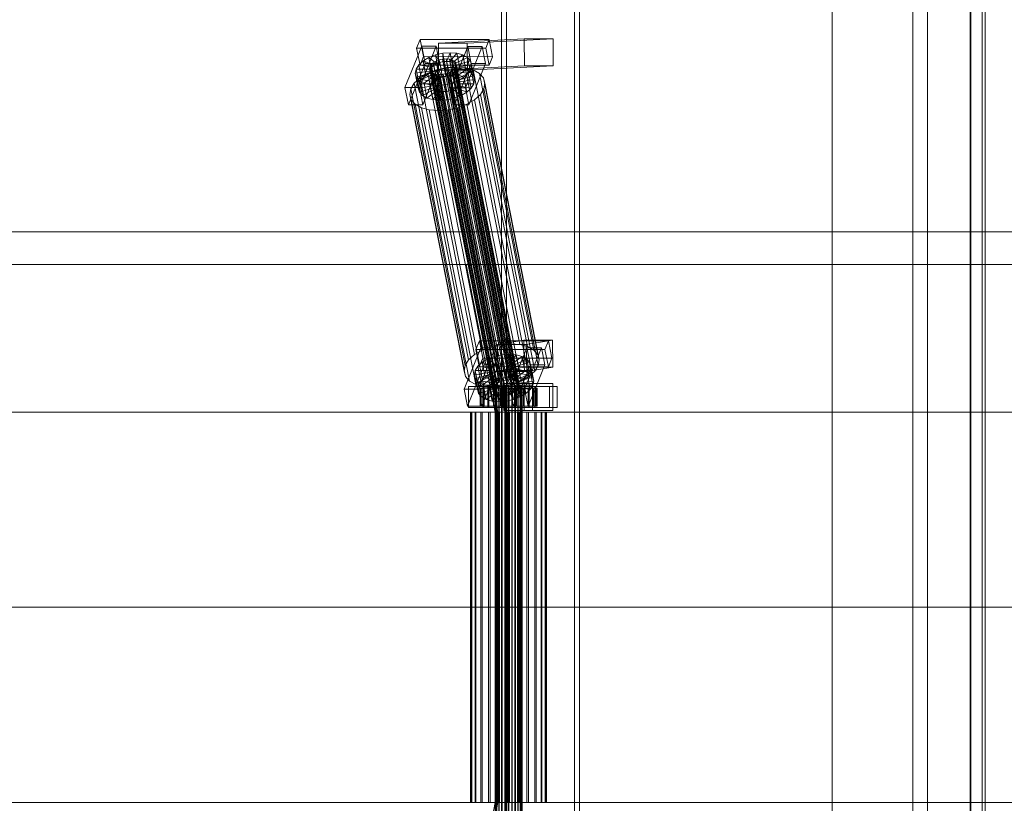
# Model space of a CAD drawing. Header units: millimetres. Extents: x -4395 to 65662, y -65530 to 6847.
# Tile 528 of 656: x 7817 to 8473, y -18130 to -17609. Entities that reach past the tile are written whole.
import ezdxf

# ---------------------------------------------------------------- set-up
doc = ezdxf.new("R2010")
doc.units = ezdxf.units.MM
doc.layers.add('superior_C01', color=7, linetype='Continuous', lineweight=0)
doc.layers.add('superior_mezcladora', color=7, linetype='Continuous', lineweight=0)

msp = doc.modelspace()

# ---------------------------------------------------------------- linework, layer by layer
at = {"layer": 'superior_C01'}
for p, q in [((8412.117, -17550), (8412.117, -18450)), ((8421.996, -18450), (8421.996, -17550)), ((8450.49, -18450), (8450.49, -17550)), ((8460.369, -17550), (8460.369, -18450)), ((8138.139, -17575), (8138.139, -18425)), ((8141.526, -18425), (8141.526, -17575)), ((8186.874, -18425), (8186.874, -17575)), ((8190.261, -17575), (8190.261, -18425)), ((8083.988, -17621.857), (8081.67, -17627.592)), ((8086.242, -17633.325), (8083.988, -17621.857)), ((8083.988, -17621.857), (8130.037, -17621.914)), ((8153.383, -17621.488), (8096.191, -17624.356)), ((8115.378, -17624.356), (8096.191, -17624.356)), ((8096.191, -17624.356), (8096.263, -17642.354)), ((8115.378, -17624.356), (8172.57, -17621.488)), ((8115.45, -17642.354), (8115.378, -17624.356)), ((8127.718, -17627.65), (8130.037, -17621.914)), ((8130.037, -17621.914), (8132.29, -17633.382)), ((8153.455, -17639.486), (8153.383, -17621.488)), ((8153.383, -17621.488), (8172.57, -17621.488)), ((8172.57, -17621.488), (8172.642, -17639.486)), ((8085.011, -17626.449), (8073.882, -17653.98)), ((8127.718, -17627.65), (8081.67, -17627.592)), ((8081.67, -17627.592), (8083.923, -17639.061)), ((8083.475, -17653.992), (8094.605, -17626.461)), ((8087.265, -17637.917), (8085.011, -17626.449)), ((8085.011, -17626.449), (8094.605, -17626.461)), ((8089.748, -17633.91), (8094.223, -17632.183)), ((8094.223, -17632.183), (8099.06, -17631.1)), ((8094.223, -17632.183), (8097.012, -17637.157)), ((8096.155, -17642.013), (8094.223, -17632.183)), ((8094.605, -17626.461), (8096.858, -17637.929)), ((8099.06, -17631.1), (8103.927, -17630.735)), ((8099.06, -17631.1), (8099.303, -17636.643)), ((8100.991, -17640.93), (8099.06, -17631.1)), ((8103.927, -17630.735), (8101.609, -17636.47)), ((8108.495, -17631.112), (8103.772, -17636.649)), ((8105.859, -17640.564), (8103.927, -17630.735)), ((8103.927, -17630.735), (8108.495, -17631.112)), ((8115.71, -17626.487), (8104.581, -17654.019)), ((8112.451, -17632.206), (8105.646, -17637.167)), ((8110.426, -17640.942), (8108.495, -17631.112)), ((8108.495, -17631.112), (8112.451, -17632.206)), ((8114.382, -17642.036), (8112.451, -17632.206)), ((8112.451, -17632.206), (8115.526, -17633.943)), ((8114.174, -17654.031), (8125.304, -17626.499)), ((8117.964, -17637.955), (8115.71, -17626.487)), ((8115.71, -17626.487), (8125.304, -17626.499)), ((8125.304, -17626.499), (8127.557, -17637.967)), ((8129.971, -17639.118), (8127.718, -17627.65)), ((8076.135, -17665.449), (8087.265, -17637.917)), ((8081.294, -17641.61), (8083.056, -17638.79)), ((8083.056, -17638.79), (8085.939, -17636.164)), ((8083.056, -17638.79), (8091.722, -17640.286)), ((8084.987, -17648.62), (8083.056, -17638.79)), ((8083.923, -17639.061), (8086.242, -17633.325)), ((8096.858, -17637.929), (8085.729, -17665.461)), ((8085.939, -17636.164), (8089.748, -17633.91)), ((8085.939, -17636.164), (8093.088, -17639.042)), ((8087.871, -17645.994), (8085.939, -17636.164)), ((8132.29, -17633.382), (8086.242, -17633.325)), ((8096.858, -17637.929), (8087.265, -17637.917)), ((8089.748, -17633.91), (8094.892, -17637.975)), ((8091.68, -17643.74), (8089.748, -17633.91)), ((8090.566, -17639.983), (8091.4, -17638.648)), ((8091.4, -17638.648), (8092.766, -17637.404)), ((8133.409, -17852.446), (8091.4, -17638.648)), ((8092.766, -17637.404), (8094.57, -17636.336)), ((8134.775, -17851.202), (8092.766, -17637.404)), ((8094.892, -17637.975), (8093.088, -17639.042)), ((8094.57, -17636.336), (8096.69, -17635.518)), ((8136.58, -17850.135), (8094.57, -17636.336)), ((8097.012, -17637.157), (8094.892, -17637.975)), ((8094.892, -17637.975), (8096.824, -17647.804)), ((8096.69, -17635.518), (8098.981, -17635.005)), ((8138.699, -17849.317), (8096.69, -17635.518)), ((8099.303, -17636.643), (8097.012, -17637.157)), ((8097.012, -17637.157), (8098.943, -17646.986)), ((8098.981, -17635.005), (8101.287, -17634.832)), ((8140.99, -17848.804), (8098.981, -17635.005)), ((8101.609, -17636.47), (8099.303, -17636.643)), ((8099.303, -17636.643), (8101.234, -17646.473)), ((8101.287, -17634.832), (8103.45, -17635.011)), ((8143.296, -17848.631), (8101.287, -17634.832)), ((8101.609, -17636.47), (8103.54, -17646.3)), ((8103.772, -17636.649), (8101.609, -17636.47)), ((8103.45, -17635.011), (8105.324, -17635.529)), ((8145.46, -17848.809), (8103.45, -17635.011)), ((8103.772, -17636.649), (8105.704, -17646.479)), ((8105.646, -17637.167), (8103.772, -17636.649)), ((8105.324, -17635.529), (8106.781, -17636.352)), ((8147.333, -17849.328), (8105.324, -17635.529)), ((8105.646, -17637.167), (8107.578, -17646.997)), ((8107.103, -17637.99), (8105.646, -17637.167)), ((8106.781, -17636.352), (8107.721, -17637.422)), ((8148.79, -17850.15), (8106.781, -17636.352)), ((8106.834, -17665.487), (8117.964, -17637.955)), ((8115.526, -17633.943), (8107.103, -17637.99)), ((8107.103, -17637.99), (8109.034, -17647.82)), ((8108.043, -17639.061), (8107.103, -17637.99)), ((8107.721, -17637.422), (8108.08, -17638.668)), ((8149.73, -17851.221), (8107.721, -17637.422)), ((8108.08, -17638.668), (8107.834, -17640.005)), ((8117.51, -17636.203), (8108.043, -17639.061)), ((8150.089, -17852.467), (8108.08, -17638.668)), ((8118.268, -17638.834), (8108.402, -17640.307)), ((8117.457, -17643.772), (8115.526, -17633.943)), ((8115.526, -17633.943), (8117.51, -17636.203)), ((8127.557, -17637.967), (8116.427, -17665.499)), ((8119.441, -17646.033), (8117.51, -17636.203)), ((8117.51, -17636.203), (8118.268, -17638.834)), ((8118.268, -17638.834), (8117.749, -17641.655)), ((8127.557, -17637.967), (8117.964, -17637.955)), ((8120.2, -17648.664), (8118.268, -17638.834)), ((8132.29, -17633.382), (8129.971, -17639.118)), ((8080.775, -17644.431), (8081.294, -17641.61)), ((8080.775, -17644.431), (8090.642, -17642.958)), ((8081.534, -17647.062), (8080.775, -17644.431)), ((8082.707, -17654.261), (8080.775, -17644.431)), ((8081.294, -17641.61), (8090.888, -17641.622)), ((8083.226, -17651.44), (8081.294, -17641.61)), ((8081.534, -17647.062), (8091.001, -17644.204)), ((8083.518, -17649.322), (8091.941, -17645.275)), ((8083.923, -17639.061), (8129.971, -17639.118)), ((8083.939, -17647.428), (8089.031, -17644.416)), ((8091.68, -17643.74), (8087.871, -17645.994)), ((8089.031, -17644.416), (8095.014, -17642.107)), ((8125.246, -17828.725), (8089.031, -17644.416)), ((8090.32, -17641.32), (8090.566, -17639.983)), ((8090.679, -17642.566), (8090.32, -17641.32)), ((8132.329, -17855.119), (8090.32, -17641.32)), ((8132.575, -17853.782), (8090.566, -17639.983)), ((8090.888, -17641.622), (8090.642, -17642.958)), ((8090.642, -17642.958), (8091.001, -17644.204)), ((8090.642, -17642.958), (8092.573, -17652.788)), ((8091.619, -17643.637), (8090.679, -17642.566)), ((8132.688, -17856.365), (8090.679, -17642.566)), ((8091.722, -17640.286), (8090.888, -17641.622)), ((8090.888, -17641.622), (8092.819, -17651.452)), ((8091.001, -17644.204), (8091.941, -17645.275)), ((8091.001, -17644.204), (8092.933, -17654.034)), ((8093.076, -17644.459), (8091.619, -17643.637)), ((8133.628, -17857.435), (8091.619, -17643.637)), ((8096.155, -17642.013), (8091.68, -17643.74)), ((8096.824, -17647.804), (8091.68, -17643.74)), ((8093.088, -17639.042), (8091.722, -17640.286)), ((8091.722, -17640.286), (8093.654, -17650.116)), ((8091.941, -17645.275), (8093.398, -17646.098)), ((8091.941, -17645.275), (8093.872, -17655.105)), ((8094.95, -17644.978), (8093.076, -17644.459)), ((8135.085, -17858.258), (8093.076, -17644.459)), ((8093.088, -17639.042), (8095.019, -17648.872)), ((8097.113, -17645.156), (8094.95, -17644.978)), ((8136.959, -17858.776), (8094.95, -17644.978)), ((8095.014, -17642.107), (8101.479, -17640.659)), ((8131.229, -17826.416), (8095.014, -17642.107)), ((8100.991, -17640.93), (8096.155, -17642.013)), ((8098.943, -17646.986), (8096.155, -17642.013)), ((8153.455, -17639.486), (8096.263, -17642.354)), ((8096.263, -17642.354), (8115.45, -17642.354)), ((8099.419, -17644.983), (8097.113, -17645.156)), ((8139.122, -17858.955), (8097.113, -17645.156)), ((8101.71, -17644.47), (8099.419, -17644.983)), ((8141.428, -17858.782), (8099.419, -17644.983)), ((8105.859, -17640.564), (8100.991, -17640.93)), ((8101.234, -17646.473), (8100.991, -17640.93)), ((8101.479, -17640.659), (8107.987, -17640.17)), ((8137.694, -17824.968), (8101.479, -17640.659)), ((8103.83, -17643.652), (8101.71, -17644.47)), ((8143.719, -17858.269), (8101.71, -17644.47)), ((8102.032, -17646.108), (8104.151, -17645.29)), ((8103.54, -17646.3), (8105.859, -17640.564)), ((8105.634, -17642.585), (8103.83, -17643.652)), ((8145.839, -17857.451), (8103.83, -17643.652)), ((8104.151, -17645.29), (8105.956, -17644.223)), ((8109.295, -17649.355), (8104.151, -17645.29)), ((8104.151, -17645.29), (8106.083, -17655.12)), ((8107, -17641.341), (8105.634, -17642.585)), ((8147.643, -17856.383), (8105.634, -17642.585)), ((8105.704, -17646.479), (8110.426, -17640.942)), ((8110.426, -17640.942), (8105.859, -17640.564)), ((8105.956, -17644.223), (8107.322, -17642.979)), ((8113.105, -17647.101), (8105.956, -17644.223)), ((8105.956, -17644.223), (8107.887, -17654.053)), ((8107.834, -17640.005), (8107, -17641.341)), ((8149.009, -17855.139), (8107, -17641.341)), ((8107.322, -17642.979), (8108.156, -17641.643)), ((8115.988, -17644.475), (8107.322, -17642.979)), ((8107.322, -17642.979), (8109.253, -17652.809)), ((8107.578, -17646.997), (8114.382, -17642.036)), ((8107.834, -17640.005), (8149.843, -17853.804)), ((8107.987, -17640.17), (8114.093, -17640.674)), ((8144.201, -17824.479), (8107.987, -17640.17)), ((8108.043, -17639.061), (8109.974, -17648.891)), ((8108.402, -17640.307), (8108.043, -17639.061)), ((8108.156, -17641.643), (8108.402, -17640.307)), ((8108.156, -17641.643), (8117.749, -17641.655)), ((8110.087, -17651.473), (8108.156, -17641.643)), ((8108.402, -17640.307), (8110.333, -17650.137)), ((8109.034, -17647.82), (8117.457, -17643.772)), ((8114.382, -17642.036), (8110.426, -17640.942)), ((8115.988, -17644.475), (8113.105, -17647.101)), ((8114.093, -17640.674), (8119.381, -17642.137)), ((8150.307, -17824.984), (8114.093, -17640.674)), ((8117.457, -17643.772), (8114.382, -17642.036)), ((8172.642, -17639.486), (8115.45, -17642.354)), ((8117.749, -17641.655), (8115.988, -17644.475)), ((8117.919, -17654.305), (8115.988, -17644.475)), ((8119.441, -17646.033), (8117.457, -17643.772)), ((8117.749, -17641.655), (8119.681, -17651.485)), ((8119.381, -17642.137), (8123.492, -17644.459)), ((8155.596, -17826.446), (8119.381, -17642.137)), ((8123.492, -17644.459), (8126.144, -17647.481)), ((8159.707, -17828.768), (8123.492, -17644.459)), ((8172.642, -17639.486), (8153.455, -17639.486)), ((8077.73, -17654.709), (8080.084, -17650.939)), ((8080.084, -17650.939), (8083.939, -17647.428)), ((8116.299, -17835.248), (8080.084, -17650.939)), ((8083.518, -17649.322), (8081.534, -17647.062)), ((8083.465, -17656.892), (8081.534, -17647.062)), ((8083.226, -17651.44), (8082.707, -17654.261)), ((8084.987, -17648.62), (8083.226, -17651.44)), ((8092.819, -17651.452), (8083.226, -17651.44)), ((8086.593, -17651.059), (8083.518, -17649.322)), ((8085.449, -17659.152), (8083.518, -17649.322)), ((8120.154, -17831.737), (8083.939, -17647.428)), ((8087.871, -17645.994), (8084.987, -17648.62)), ((8093.654, -17650.116), (8084.987, -17648.62)), ((8086.593, -17651.059), (8093.398, -17646.098)), ((8090.549, -17652.153), (8086.593, -17651.059)), ((8088.524, -17660.889), (8086.593, -17651.059)), ((8095.019, -17648.872), (8087.871, -17645.994)), ((8090.549, -17652.153), (8095.271, -17646.616)), ((8092.573, -17652.788), (8092.819, -17651.452)), ((8092.819, -17651.452), (8093.654, -17650.116)), ((8093.398, -17646.098), (8095.271, -17646.616)), ((8093.398, -17646.098), (8095.329, -17655.927)), ((8093.654, -17650.116), (8095.019, -17648.872)), ((8095.019, -17648.872), (8096.824, -17647.804)), ((8095.116, -17652.53), (8097.435, -17646.795)), ((8095.271, -17646.616), (8097.435, -17646.795)), ((8095.271, -17646.616), (8097.203, -17656.446)), ((8096.824, -17647.804), (8098.943, -17646.986)), ((8097.435, -17646.795), (8099.741, -17646.622)), ((8097.435, -17646.795), (8099.366, -17656.624)), ((8098.943, -17646.986), (8101.234, -17646.473)), ((8099.741, -17646.622), (8102.032, -17646.108)), ((8099.984, -17652.165), (8099.741, -17646.622)), ((8099.741, -17646.622), (8101.672, -17656.451)), ((8104.82, -17651.082), (8099.984, -17652.165)), ((8101.234, -17646.473), (8103.54, -17646.3)), ((8104.82, -17651.082), (8102.032, -17646.108)), ((8102.032, -17646.108), (8103.963, -17655.938)), ((8103.54, -17646.3), (8105.704, -17646.479)), ((8109.295, -17649.355), (8104.82, -17651.082)), ((8106.752, -17660.912), (8104.82, -17651.082)), ((8105.704, -17646.479), (8107.578, -17646.997)), ((8107.578, -17646.997), (8109.034, -17647.82)), ((8109.034, -17647.82), (8109.974, -17648.891)), ((8110.087, -17651.473), (8109.253, -17652.809)), ((8113.105, -17647.101), (8109.295, -17649.355)), ((8111.227, -17659.184), (8109.295, -17649.355)), ((8109.974, -17648.891), (8119.441, -17646.033)), ((8109.974, -17648.891), (8110.333, -17650.137)), ((8110.333, -17650.137), (8110.087, -17651.473)), ((8119.681, -17651.485), (8110.087, -17651.473)), ((8110.333, -17650.137), (8120.2, -17648.664)), ((8115.036, -17656.931), (8113.105, -17647.101)), ((8117.919, -17654.305), (8119.681, -17651.485)), ((8120.2, -17648.664), (8119.441, -17646.033)), ((8119.681, -17651.485), (8120.2, -17648.664)), ((8126.144, -17647.481), (8127.158, -17650.998)), ((8162.359, -17831.79), (8126.144, -17647.481)), ((8127.158, -17650.998), (8126.464, -17654.769)), ((8163.373, -17835.307), (8127.158, -17650.998)), ((8083.475, -17653.992), (8073.882, -17653.98)), ((8073.882, -17653.98), (8076.135, -17665.449)), ((8077.036, -17658.48), (8077.73, -17654.709)), ((8078.05, -17661.997), (8077.036, -17658.48)), ((8113.251, -17842.789), (8077.036, -17658.48)), ((8113.945, -17839.018), (8077.73, -17654.709)), ((8092.573, -17652.788), (8082.707, -17654.261)), ((8082.707, -17654.261), (8083.465, -17656.892)), ((8092.933, -17654.034), (8083.465, -17656.892)), ((8083.465, -17656.892), (8085.449, -17659.152)), ((8085.729, -17665.461), (8083.475, -17653.992)), ((8093.872, -17655.105), (8085.449, -17659.152)), ((8095.329, -17655.927), (8088.524, -17660.889)), ((8095.116, -17652.53), (8090.549, -17652.153)), ((8092.48, -17661.983), (8090.549, -17652.153)), ((8097.203, -17656.446), (8092.48, -17661.983)), ((8092.933, -17654.034), (8092.573, -17652.788)), ((8093.872, -17655.105), (8092.933, -17654.034)), ((8095.329, -17655.927), (8093.872, -17655.105)), ((8099.984, -17652.165), (8095.116, -17652.53)), ((8097.048, -17662.36), (8095.116, -17652.53)), ((8097.203, -17656.446), (8095.329, -17655.927)), ((8099.366, -17656.624), (8097.048, -17662.36)), ((8099.366, -17656.624), (8097.203, -17656.446)), ((8101.672, -17656.451), (8099.366, -17656.624)), ((8101.916, -17661.995), (8099.984, -17652.165)), ((8103.963, -17655.938), (8101.672, -17656.451)), ((8101.672, -17656.451), (8101.916, -17661.995)), ((8106.083, -17655.12), (8103.963, -17655.938)), ((8103.963, -17655.938), (8106.752, -17660.912)), ((8114.174, -17654.031), (8104.581, -17654.019)), ((8104.581, -17654.019), (8106.834, -17665.487)), ((8107.887, -17654.053), (8106.083, -17655.12)), ((8106.083, -17655.12), (8111.227, -17659.184)), ((8109.253, -17652.809), (8107.887, -17654.053)), ((8107.887, -17654.053), (8115.036, -17656.931)), ((8109.253, -17652.809), (8117.919, -17654.305)), ((8111.227, -17659.184), (8115.036, -17656.931)), ((8116.427, -17665.499), (8114.174, -17654.031)), ((8115.036, -17656.931), (8117.919, -17654.305)), ((8126.464, -17654.769), (8124.11, -17658.539)), ((8126.464, -17654.769), (8162.679, -17839.078)), ((8080.702, -17665.019), (8078.05, -17661.997)), ((8114.265, -17846.306), (8078.05, -17661.997)), ((8084.813, -17667.341), (8080.702, -17665.019)), ((8116.917, -17849.328), (8080.702, -17665.019)), ((8085.449, -17659.152), (8088.524, -17660.889)), ((8088.524, -17660.889), (8092.48, -17661.983)), ((8092.48, -17661.983), (8097.048, -17662.36)), ((8097.048, -17662.36), (8101.916, -17661.995)), ((8101.916, -17661.995), (8106.752, -17660.912)), ((8106.752, -17660.912), (8111.227, -17659.184)), ((8115.163, -17665.062), (8109.18, -17667.371)), ((8120.255, -17662.05), (8115.163, -17665.062)), ((8151.378, -17849.371), (8115.163, -17665.062)), ((8124.11, -17658.539), (8120.255, -17662.05)), ((8156.47, -17846.359), (8120.255, -17662.05)), ((8160.325, -17842.848), (8124.11, -17658.539)), ((8076.135, -17665.449), (8085.729, -17665.461)), ((8090.102, -17668.803), (8084.813, -17667.341)), ((8121.028, -17851.65), (8084.813, -17667.341)), ((8096.208, -17669.308), (8090.102, -17668.803)), ((8126.317, -17853.113), (8090.102, -17668.803)), ((8102.715, -17668.819), (8096.208, -17669.308)), ((8132.423, -17853.617), (8096.208, -17669.308)), ((8109.18, -17667.371), (8102.715, -17668.819)), ((8138.93, -17853.128), (8102.715, -17668.819)), ((8106.834, -17665.487), (8116.427, -17665.499)), ((8145.395, -17851.68), (8109.18, -17667.371)), ((1105.699, -17750), (10210.031, -17750)), ((10211.451, -17750), (1107.119, -17750)), ((7538.801, -17771.702), (8114.694, -17771.702)), ((8116.378, -17771.702), (7540.485, -17771.702)), ((8114.694, -17771.702), (8134.009, -17870)), ((8114.694, -17771.702), (8116.378, -17771.702)), ((8114.694, -17771.702), (8546.614, -17771.702)), ((8135.692, -17870), (8116.378, -17771.702)), ((8548.297, -17771.702), (8116.378, -17771.702)), ((8153.072, -17822.189), (8135.544, -17825.057)), ((8153.307, -17840.17), (8153.072, -17822.189)), ((8153.072, -17822.189), (8172.259, -17822.189)), ((8154.73, -17825.057), (8172.259, -17822.189)), ((8172.259, -17822.189), (8172.493, -17840.17)), ((8124.445, -17827.141), (8113.316, -17854.673)), ((8125.246, -17828.725), (8120.154, -17831.737)), ((8123.422, -17822.549), (8121.104, -17828.285)), ((8167.152, -17828.342), (8121.104, -17828.285)), ((8121.104, -17828.285), (8123.357, -17839.753)), ((8122.909, -17854.685), (8134.039, -17827.153)), ((8125.676, -17834.017), (8123.422, -17822.549)), ((8123.422, -17822.549), (8169.471, -17822.606)), ((8126.699, -17838.609), (8124.445, -17827.141)), ((8124.445, -17827.141), (8134.039, -17827.153)), ((8131.229, -17826.416), (8125.246, -17828.725)), ((8137.694, -17824.968), (8131.229, -17826.416)), ((8134.039, -17827.153), (8136.292, -17838.621)), ((8154.73, -17825.057), (8135.544, -17825.057)), ((8135.544, -17825.057), (8135.778, -17843.038)), ((8144.201, -17824.479), (8137.694, -17824.968)), ((8155.144, -17827.179), (8144.015, -17854.711)), ((8150.307, -17824.984), (8144.201, -17824.479)), ((8155.596, -17826.446), (8150.307, -17824.984)), ((8153.608, -17854.723), (8164.738, -17827.191)), ((8154.965, -17843.038), (8154.73, -17825.057)), ((8157.398, -17838.647), (8155.144, -17827.179)), ((8155.144, -17827.179), (8164.738, -17827.191)), ((8159.707, -17828.768), (8155.596, -17826.446)), ((8162.359, -17831.79), (8159.707, -17828.768)), ((8164.738, -17827.191), (8166.991, -17838.659)), ((8167.152, -17828.342), (8169.471, -17822.606)), ((8169.405, -17839.81), (8167.152, -17828.342)), ((8169.471, -17822.606), (8171.724, -17834.074)), ((8116.299, -17835.248), (8113.945, -17839.018)), ((8120.154, -17831.737), (8116.299, -17835.248)), ((8123.357, -17839.753), (8125.676, -17834.017)), ((8125.373, -17836.856), (8129.182, -17834.603)), ((8171.724, -17834.074), (8125.676, -17834.017)), ((8129.182, -17834.603), (8133.657, -17832.875)), ((8129.182, -17834.603), (8134.326, -17838.667)), ((8131.114, -17844.433), (8129.182, -17834.603)), ((8133.657, -17832.875), (8138.494, -17831.792)), ((8133.657, -17832.875), (8136.446, -17837.849)), ((8135.589, -17842.705), (8133.657, -17832.875)), ((8138.494, -17831.792), (8143.361, -17831.427)), ((8138.494, -17831.792), (8138.737, -17837.336)), ((8140.425, -17841.622), (8138.494, -17831.792)), ((8143.361, -17831.427), (8141.043, -17837.163)), ((8147.929, -17831.804), (8143.206, -17837.341)), ((8145.293, -17841.257), (8143.361, -17831.427)), ((8143.361, -17831.427), (8147.929, -17831.804)), ((8151.885, -17832.898), (8145.08, -17837.86)), ((8154.96, -17834.635), (8146.537, -17838.682)), ((8149.86, -17841.634), (8147.929, -17831.804)), ((8147.929, -17831.804), (8151.885, -17832.898)), ((8153.816, -17842.728), (8151.885, -17832.898)), ((8151.885, -17832.898), (8154.96, -17834.635)), ((8156.891, -17844.465), (8154.96, -17834.635)), ((8154.96, -17834.635), (8156.944, -17836.895)), ((8163.373, -17835.307), (8162.359, -17831.79)), ((8162.679, -17839.078), (8163.373, -17835.307)), ((8171.724, -17834.074), (8169.405, -17839.81)), ((8113.945, -17839.018), (8113.251, -17842.789)), ((8115.569, -17866.141), (8126.699, -17838.609)), ((8120.728, -17842.302), (8122.49, -17839.482)), ((8122.49, -17839.482), (8125.373, -17836.856)), ((8122.49, -17839.482), (8131.156, -17840.978)), ((8124.421, -17849.312), (8122.49, -17839.482)), ((8123.357, -17839.753), (8169.405, -17839.81)), ((8136.292, -17838.621), (8125.163, -17866.153)), ((8125.373, -17836.856), (8132.522, -17839.734)), ((8127.305, -17846.686), (8125.373, -17836.856)), ((8136.292, -17838.621), (8126.699, -17838.609)), ((8131.156, -17840.978), (8130.322, -17842.314)), ((8132.522, -17839.734), (8131.156, -17840.978)), ((8131.156, -17840.978), (8133.088, -17850.808)), ((8134.326, -17838.667), (8132.522, -17839.734)), ((8132.522, -17839.734), (8134.453, -17849.564)), ((8136.446, -17837.849), (8134.326, -17838.667)), ((8134.326, -17838.667), (8136.258, -17848.497)), ((8140.425, -17841.622), (8135.589, -17842.705)), ((8153.307, -17840.17), (8135.778, -17843.038)), ((8138.737, -17837.336), (8136.446, -17837.849)), ((8136.446, -17837.849), (8138.377, -17847.679)), ((8141.043, -17837.163), (8138.737, -17837.336)), ((8138.737, -17837.336), (8140.668, -17847.165)), ((8145.293, -17841.257), (8140.425, -17841.622)), ((8140.668, -17847.165), (8140.425, -17841.622)), ((8141.043, -17837.163), (8142.974, -17846.992)), ((8143.206, -17837.341), (8141.043, -17837.163)), ((8142.974, -17846.992), (8145.293, -17841.257)), ((8143.206, -17837.341), (8145.138, -17847.171)), ((8145.08, -17837.86), (8143.206, -17837.341)), ((8145.08, -17837.86), (8147.012, -17847.689)), ((8146.537, -17838.682), (8145.08, -17837.86)), ((8145.138, -17847.171), (8149.86, -17841.634)), ((8149.86, -17841.634), (8145.293, -17841.257)), ((8146.268, -17866.179), (8157.398, -17838.647)), ((8146.537, -17838.682), (8148.468, -17848.512)), ((8147.477, -17839.753), (8146.537, -17838.682)), ((8156.944, -17836.895), (8147.477, -17839.753)), ((8147.477, -17839.753), (8149.408, -17849.583)), ((8147.836, -17840.999), (8147.477, -17839.753)), ((8147.59, -17842.335), (8147.836, -17840.999)), ((8157.702, -17839.526), (8147.836, -17840.999)), ((8147.836, -17840.999), (8149.767, -17850.829)), ((8153.816, -17842.728), (8149.86, -17841.634)), ((8172.493, -17840.17), (8153.307, -17840.17)), ((8172.493, -17840.17), (8154.965, -17843.038)), ((8166.991, -17838.659), (8155.861, -17866.191)), ((8158.875, -17846.725), (8156.944, -17836.895)), ((8156.944, -17836.895), (8157.702, -17839.526)), ((8157.702, -17839.526), (8157.183, -17842.347)), ((8166.991, -17838.659), (8157.398, -17838.647)), ((8159.634, -17849.356), (8157.702, -17839.526)), ((8160.325, -17842.848), (8162.679, -17839.078)), ((8113.251, -17842.789), (8114.265, -17846.306)), ((8114.265, -17846.306), (8116.917, -17849.328)), ((8120.209, -17845.123), (8120.728, -17842.302)), ((8120.209, -17845.123), (8130.076, -17843.65)), ((8120.968, -17847.754), (8120.209, -17845.123)), ((8122.141, -17854.953), (8120.209, -17845.123)), ((8120.728, -17842.302), (8130.322, -17842.314)), ((8122.66, -17852.132), (8120.728, -17842.302)), ((8120.968, -17847.754), (8130.435, -17844.897)), ((8122.952, -17850.015), (8120.968, -17847.754)), ((8122.899, -17857.584), (8120.968, -17847.754)), ((8122.952, -17850.015), (8131.375, -17845.967)), ((8127.305, -17846.686), (8124.421, -17849.312)), ((8126.027, -17851.751), (8132.832, -17846.79)), ((8131.114, -17844.433), (8127.305, -17846.686)), ((8134.453, -17849.564), (8127.305, -17846.686)), ((8129.983, -17852.845), (8134.705, -17847.308)), ((8130.322, -17842.314), (8130.076, -17843.65)), ((8130.076, -17843.65), (8130.435, -17844.897)), ((8130.076, -17843.65), (8132.007, -17853.48)), ((8130.322, -17842.314), (8132.253, -17852.144)), ((8130.435, -17844.897), (8131.375, -17845.967)), ((8130.435, -17844.897), (8132.367, -17854.726)), ((8135.589, -17842.705), (8131.114, -17844.433)), ((8136.258, -17848.497), (8131.114, -17844.433)), ((8131.375, -17845.967), (8132.832, -17846.79)), ((8131.375, -17845.967), (8133.306, -17855.797)), ((8132.832, -17846.79), (8134.705, -17847.308)), ((8132.832, -17846.79), (8134.763, -17856.62)), ((8134.453, -17849.564), (8136.258, -17848.497)), ((8134.55, -17853.223), (8136.869, -17847.487)), ((8134.705, -17847.308), (8136.869, -17847.487)), ((8134.705, -17847.308), (8136.637, -17857.138)), ((8138.377, -17847.679), (8135.589, -17842.705)), ((8135.778, -17843.038), (8154.965, -17843.038)), ((8136.258, -17848.497), (8138.377, -17847.679)), ((8136.869, -17847.487), (8139.175, -17847.314)), ((8136.869, -17847.487), (8138.8, -17857.317)), ((8138.377, -17847.679), (8140.668, -17847.165)), ((8139.175, -17847.314), (8141.466, -17846.801)), ((8139.418, -17852.857), (8139.175, -17847.314)), ((8139.175, -17847.314), (8141.106, -17857.144)), ((8140.668, -17847.165), (8142.974, -17846.992)), ((8143.296, -17848.631), (8140.99, -17848.804)), ((8141.466, -17846.801), (8143.585, -17845.983)), ((8144.254, -17851.774), (8141.466, -17846.801)), ((8141.466, -17846.801), (8143.397, -17856.631)), ((8142.974, -17846.992), (8145.138, -17847.171)), ((8145.46, -17848.809), (8143.296, -17848.631)), ((8143.585, -17845.983), (8145.39, -17844.915)), ((8148.729, -17850.047), (8143.585, -17845.983)), ((8143.585, -17845.983), (8145.517, -17855.812)), ((8145.138, -17847.171), (8147.012, -17847.689)), ((8145.39, -17844.915), (8146.756, -17843.671)), ((8152.539, -17847.793), (8145.39, -17844.915)), ((8145.39, -17844.915), (8147.321, -17854.745)), ((8146.756, -17843.671), (8147.59, -17842.335)), ((8155.422, -17845.167), (8146.756, -17843.671)), ((8146.756, -17843.671), (8148.687, -17853.501)), ((8147.012, -17847.689), (8153.816, -17842.728)), ((8147.012, -17847.689), (8148.468, -17848.512)), ((8147.59, -17842.335), (8157.183, -17842.347)), ((8149.521, -17852.165), (8147.59, -17842.335)), ((8148.468, -17848.512), (8156.891, -17844.465)), ((8148.468, -17848.512), (8149.408, -17849.583)), ((8152.539, -17847.793), (8148.729, -17850.047)), ((8149.408, -17849.583), (8158.875, -17846.725)), ((8151.378, -17849.371), (8156.47, -17846.359)), ((8155.422, -17845.167), (8152.539, -17847.793)), ((8154.47, -17857.623), (8152.539, -17847.793)), ((8156.891, -17844.465), (8153.816, -17842.728)), ((8157.183, -17842.347), (8155.422, -17845.167)), ((8157.353, -17854.997), (8155.422, -17845.167)), ((8156.47, -17846.359), (8160.325, -17842.848)), ((8158.875, -17846.725), (8156.891, -17844.465)), ((8157.183, -17842.347), (8159.115, -17852.177)), ((8159.634, -17849.356), (8158.875, -17846.725)), ((8122.909, -17854.685), (8113.316, -17854.673)), ((8113.316, -17854.673), (8115.569, -17866.141)), ((8125.817, -17853), (8116.224, -17853)), ((8116.224, -17853), (8116.224, -17867)), ((8129.772, -17853), (8116.224, -17853)), ((8116.917, -17849.328), (8121.028, -17851.65)), ((8121.028, -17851.65), (8126.317, -17853.113)), ((8122.66, -17852.132), (8122.141, -17854.953)), ((8132.007, -17853.48), (8122.141, -17854.953)), ((8122.141, -17854.953), (8122.899, -17857.584)), ((8124.421, -17849.312), (8122.66, -17852.132)), ((8132.253, -17852.144), (8122.66, -17852.132)), ((8132.367, -17854.726), (8122.899, -17857.584)), ((8125.163, -17866.153), (8122.909, -17854.685)), ((8126.027, -17851.751), (8122.952, -17850.015)), ((8124.883, -17859.844), (8122.952, -17850.015)), ((8124.395, -17854), (8123.867, -17854)), ((8123.867, -17854), (8133.864, -17854)), ((8123.867, -17866), (8123.867, -17854)), ((8123.867, -17854), (8124.634, -17854)), ((8126.181, -17854), (8124.395, -17854)), ((8124.395, -17854), (8134.114, -17854)), ((8124.395, -17866), (8124.395, -17854)), ((8133.088, -17850.808), (8124.421, -17849.312)), ((8124.634, -17854), (8134.228, -17854)), ((8124.634, -17866), (8124.634, -17854)), ((8124.634, -17854), (8126.643, -17854)), ((8125.817, -17867), (8125.817, -17853)), ((8125.817, -17853), (8139.365, -17853)), ((8129.983, -17852.845), (8126.027, -17851.751)), ((8127.958, -17861.581), (8126.027, -17851.751)), ((8129.104, -17854), (8126.181, -17854)), ((8126.181, -17854), (8134.96, -17854)), ((8126.181, -17866), (8126.181, -17854)), ((8126.317, -17853.113), (8132.423, -17853.617)), ((8172.378, -17853), (8126.329, -17853)), ((8126.329, -17853), (8126.329, -17867)), ((8129.152, -17853), (8126.329, -17853)), ((8126.643, -17854), (8135.179, -17854)), ((8126.643, -17866), (8126.643, -17854)), ((8126.643, -17854), (8129.758, -17854)), ((8132.964, -17854), (8129.104, -17854)), ((8129.104, -17854), (8136.345, -17854)), ((8129.104, -17866), (8129.104, -17854)), ((8129.152, -17867), (8129.152, -17853)), ((8129.152, -17853), (8175.2, -17853)), ((8129.758, -17854), (8136.655, -17854)), ((8129.758, -17866), (8129.758, -17854)), ((8129.758, -17854), (8133.765, -17854)), ((8129.772, -17867), (8129.772, -17853)), ((8129.772, -17853), (8139.365, -17853)), ((8134.55, -17853.223), (8129.983, -17852.845)), ((8131.914, -17862.675), (8129.983, -17852.845)), ((8132.007, -17853.48), (8132.253, -17852.144)), ((8132.367, -17854.726), (8132.007, -17853.48)), ((8132.253, -17852.144), (8133.088, -17850.808)), ((8132.575, -17853.782), (8132.329, -17855.119)), ((8132.329, -17855.119), (8132.688, -17856.365)), ((8133.306, -17855.797), (8132.367, -17854.726)), ((8132.423, -17853.617), (8138.93, -17853.128)), ((8133.409, -17852.446), (8132.575, -17853.782)), ((8137.499, -17854), (8132.964, -17854)), ((8132.964, -17854), (8138.173, -17854)), ((8132.964, -17866), (8132.964, -17854)), ((8133.088, -17850.808), (8134.453, -17849.564)), ((8134.775, -17851.202), (8133.409, -17852.446)), ((8133.765, -17854), (8138.553, -17854)), ((8133.765, -17866), (8133.765, -17854)), ((8133.765, -17854), (8138.392, -17854)), ((8134.114, -17852), (8133.864, -17852)), ((8133.864, -17852), (8134.228, -17852)), ((8133.864, -18148), (8133.864, -17852)), ((8133.864, -17854), (8134.114, -17854)), ((8133.864, -17854), (8133.864, -17866)), ((8134.228, -17854), (8133.864, -17854)), ((8134.96, -17852), (8134.114, -17852)), ((8134.114, -18148), (8134.114, -17852)), ((8134.114, -17854), (8134.96, -17854)), ((8134.114, -17854), (8134.114, -17866)), ((8134.228, -17852), (8135.179, -17852)), ((8134.228, -18148), (8134.228, -17852)), ((8134.228, -17854), (8134.228, -17866)), ((8135.179, -17854), (8134.228, -17854)), ((8139.418, -17852.857), (8134.55, -17853.223)), ((8136.482, -17863.052), (8134.55, -17853.223)), ((8136.58, -17850.135), (8134.775, -17851.202)), ((8136.345, -17852), (8134.96, -17852)), ((8134.96, -18148), (8134.96, -17852)), ((8134.96, -17854), (8136.345, -17854)), ((8134.96, -17854), (8134.96, -17866)), ((8135.179, -17852), (8136.655, -17852)), ((8135.179, -18148), (8135.179, -17852)), ((8135.179, -17854), (8135.179, -17866)), ((8136.655, -17854), (8135.179, -17854)), ((8138.173, -17852), (8136.345, -17852)), ((8136.345, -18148), (8136.345, -17852)), ((8136.345, -17854), (8138.173, -17854)), ((8136.345, -17854), (8136.345, -17866)), ((8138.699, -17849.317), (8136.58, -17850.135)), ((8136.655, -17852), (8138.553, -17852)), ((8136.655, -18148), (8136.655, -17852)), ((8136.655, -17854), (8136.655, -17866)), ((8138.553, -17854), (8136.655, -17854)), ((8142.399, -17854), (8137.499, -17854)), ((8137.499, -17854), (8140.321, -17854)), ((8137.499, -17866), (8137.499, -17854)), ((8140.321, -17852), (8138.173, -17852)), ((8138.173, -18148), (8138.173, -17852)), ((8138.173, -17854), (8140.321, -17854)), ((8138.173, -17854), (8138.173, -17866)), ((8138.392, -17854), (8140.745, -17854)), ((8138.392, -17866), (8138.392, -17854)), ((8138.392, -17854), (8143.324, -17854)), ((8138.553, -17852), (8140.745, -17852)), ((8138.553, -18148), (8138.553, -17852)), ((8138.553, -17854), (8138.553, -17866)), ((8140.745, -17854), (8138.553, -17854)), ((8140.99, -17848.804), (8138.699, -17849.317)), ((8138.93, -17853.128), (8145.395, -17851.68)), ((8139.365, -17853), (8139.365, -17867)), ((8144.254, -17851.774), (8139.418, -17852.857)), ((8141.35, -17862.687), (8139.418, -17852.857)), ((8158.947, -17851), (8139.76, -17851)), ((8139.76, -17851), (8139.76, -17869)), ((8153.195, -17851), (8139.76, -17851)), ((8142.643, -17852), (8140.321, -17852)), ((8140.321, -18148), (8140.321, -17852)), ((8140.321, -17854), (8142.643, -17854)), ((8140.321, -17854), (8140.321, -17866)), ((8140.745, -17852), (8143.081, -17852)), ((8140.745, -18148), (8140.745, -17852)), ((8140.745, -17854), (8140.745, -17866)), ((8143.081, -17854), (8140.745, -17854)), ((8147.331, -17854), (8142.399, -17854)), ((8142.399, -17854), (8142.643, -17854)), ((8142.399, -17866), (8142.399, -17854)), ((8144.979, -17852), (8142.643, -17852)), ((8142.643, -18148), (8142.643, -17852)), ((8142.643, -17854), (8144.979, -17854)), ((8142.643, -17854), (8142.643, -17866)), ((8143.081, -17852), (8145.402, -17852)), ((8143.081, -18148), (8143.081, -17852)), ((8143.324, -17854), (8143.081, -17854)), ((8143.081, -17854), (8143.081, -17866)), ((8145.402, -17854), (8143.081, -17854)), ((8143.324, -17866), (8143.324, -17854)), ((8143.324, -17854), (8148.225, -17854)), ((8153.608, -17854.723), (8144.015, -17854.711)), ((8144.015, -17854.711), (8146.268, -17866.179)), ((8148.729, -17850.047), (8144.254, -17851.774)), ((8146.186, -17861.604), (8144.254, -17851.774)), ((8147.171, -17852), (8144.979, -17852)), ((8144.979, -18148), (8144.979, -17852)), ((8147.331, -17854), (8144.979, -17854)), ((8144.979, -17854), (8147.171, -17854)), ((8144.979, -17854), (8144.979, -17866)), ((8145.395, -17851.68), (8151.378, -17849.371)), ((8145.402, -17852), (8147.55, -17852)), ((8145.402, -18148), (8145.402, -17852)), ((8148.225, -17854), (8145.402, -17854)), ((8145.402, -17854), (8145.402, -17866)), ((8147.55, -17854), (8145.402, -17854)), ((8147.333, -17849.328), (8145.46, -17848.809)), ((8147.321, -17854.745), (8145.517, -17855.812)), ((8156.516, -17853), (8146.923, -17853)), ((8146.923, -17853), (8146.923, -17867)), ((8160.471, -17853), (8146.923, -17853)), ((8149.069, -17852), (8147.171, -17852)), ((8147.171, -18148), (8147.171, -17852)), ((8151.958, -17854), (8147.171, -17854)), ((8147.171, -17854), (8149.069, -17854)), ((8147.171, -17854), (8147.171, -17866)), ((8148.687, -17853.501), (8147.321, -17854.745)), ((8147.321, -17854.745), (8154.47, -17857.623)), ((8151.958, -17854), (8147.331, -17854)), ((8147.331, -17866), (8147.331, -17854)), ((8148.79, -17850.15), (8147.333, -17849.328)), ((8147.55, -17852), (8149.379, -17852)), ((8147.55, -18148), (8147.55, -17852)), ((8152.759, -17854), (8147.55, -17854)), ((8147.55, -17854), (8147.55, -17866)), ((8149.379, -17854), (8147.55, -17854)), ((8147.643, -17856.383), (8149.009, -17855.139)), ((8148.225, -17866), (8148.225, -17854)), ((8148.225, -17854), (8152.759, -17854)), ((8149.521, -17852.165), (8148.687, -17853.501)), ((8148.687, -17853.501), (8157.353, -17854.997)), ((8150.661, -17859.877), (8148.729, -17850.047)), ((8149.73, -17851.221), (8148.79, -17850.15)), ((8149.009, -17855.139), (8149.843, -17853.804)), ((8150.544, -17852), (8149.069, -17852)), ((8149.069, -18148), (8149.069, -17852)), ((8155.966, -17854), (8149.069, -17854)), ((8149.069, -17854), (8150.544, -17854)), ((8149.069, -17854), (8149.069, -17866)), ((8149.379, -17852), (8150.763, -17852)), ((8149.379, -18148), (8149.379, -17852)), ((8156.62, -17854), (8149.379, -17854)), ((8149.379, -17854), (8149.379, -17866)), ((8150.763, -17854), (8149.379, -17854)), ((8149.408, -17849.583), (8149.767, -17850.829)), ((8149.767, -17850.829), (8149.521, -17852.165)), ((8159.115, -17852.177), (8149.521, -17852.165)), ((8150.089, -17852.467), (8149.73, -17851.221)), ((8149.767, -17850.829), (8159.634, -17849.356)), ((8149.843, -17853.804), (8150.089, -17852.467)), ((8151.496, -17852), (8150.544, -17852)), ((8150.544, -18148), (8150.544, -17852)), ((8159.08, -17854), (8150.544, -17854)), ((8150.544, -17854), (8151.496, -17854)), ((8150.544, -17854), (8150.544, -17866)), ((8150.763, -17852), (8151.609, -17852)), ((8150.763, -18148), (8150.763, -17852)), ((8159.543, -17854), (8150.763, -17854)), ((8150.763, -17854), (8150.763, -17866)), ((8151.609, -17854), (8150.763, -17854)), ((8151.859, -17852), (8151.496, -17852)), ((8151.496, -17852), (8151.496, -18148)), ((8151.496, -17854), (8161.089, -17854)), ((8151.496, -17866), (8151.496, -17854)), ((8151.496, -17854), (8151.859, -17854)), ((8151.609, -17852), (8151.859, -17852)), ((8151.609, -18148), (8151.609, -17852)), ((8161.329, -17854), (8151.609, -17854)), ((8151.609, -17854), (8151.609, -17866)), ((8151.859, -17854), (8151.609, -17854)), ((8151.859, -18148), (8151.859, -17852)), ((8161.856, -17854), (8151.859, -17854)), ((8151.859, -17854), (8151.859, -17866)), ((8155.966, -17854), (8151.958, -17854)), ((8151.958, -17866), (8151.958, -17854)), ((8152.759, -17866), (8152.759, -17854)), ((8152.759, -17854), (8156.62, -17854)), ((8153.195, -17869), (8153.195, -17851)), ((8153.195, -17851), (8172.382, -17851)), ((8155.861, -17866.191), (8153.608, -17854.723)), ((8154.47, -17857.623), (8157.353, -17854.997)), ((8159.08, -17854), (8155.966, -17854)), ((8155.966, -17866), (8155.966, -17854)), ((8156.516, -17867), (8156.516, -17853)), ((8156.516, -17853), (8170.064, -17853)), ((8156.62, -17866), (8156.62, -17854)), ((8156.62, -17854), (8159.543, -17854)), ((8157.353, -17854.997), (8159.115, -17852.177)), ((8158.947, -17869), (8158.947, -17851)), ((8158.947, -17851), (8172.382, -17851)), ((8161.089, -17854), (8159.08, -17854)), ((8159.08, -17866), (8159.08, -17854)), ((8159.115, -17852.177), (8159.634, -17849.356)), ((8159.543, -17866), (8159.543, -17854)), ((8159.543, -17854), (8161.329, -17854)), ((8160.471, -17867), (8160.471, -17853)), ((8160.471, -17853), (8170.064, -17853)), ((8161.089, -17854), (8161.089, -17866)), ((8161.856, -17854), (8161.089, -17854)), ((8161.329, -17866), (8161.329, -17854)), ((8161.329, -17854), (8161.856, -17854)), ((8161.856, -17866), (8161.856, -17854)), ((8170.064, -17853), (8170.064, -17867)), ((8172.378, -17867), (8172.378, -17853)), ((8172.378, -17853), (8175.2, -17853)), ((8172.382, -17851), (8172.382, -17869)), ((8175.2, -17853), (8175.2, -17867)), ((8122.899, -17857.584), (8124.883, -17859.844)), ((8133.306, -17855.797), (8124.883, -17859.844)), ((8124.883, -17859.844), (8127.958, -17861.581)), ((8134.763, -17856.62), (8127.958, -17861.581)), ((8127.958, -17861.581), (8131.914, -17862.675)), ((8136.637, -17857.138), (8131.914, -17862.675)), ((8132.688, -17856.365), (8133.628, -17857.435)), ((8134.763, -17856.62), (8133.306, -17855.797)), ((8133.628, -17857.435), (8135.085, -17858.258)), ((8136.637, -17857.138), (8134.763, -17856.62)), ((8135.085, -17858.258), (8136.959, -17858.776)), ((8138.8, -17857.317), (8136.482, -17863.052)), ((8138.8, -17857.317), (8136.637, -17857.138)), ((8136.959, -17858.776), (8139.122, -17858.955)), ((8141.106, -17857.144), (8138.8, -17857.317)), ((8139.122, -17858.955), (8141.428, -17858.782)), ((8143.397, -17856.631), (8141.106, -17857.144)), ((8141.106, -17857.144), (8141.35, -17862.687)), ((8141.35, -17862.687), (8146.186, -17861.604)), ((8141.428, -17858.782), (8143.719, -17858.269)), ((8145.517, -17855.812), (8143.397, -17856.631)), ((8143.397, -17856.631), (8146.186, -17861.604)), ((8143.719, -17858.269), (8145.839, -17857.451)), ((8145.517, -17855.812), (8150.661, -17859.877)), ((8145.839, -17857.451), (8147.643, -17856.383)), ((8146.186, -17861.604), (8150.661, -17859.877)), ((8150.661, -17859.877), (8154.47, -17857.623)), ((8115.569, -17866.141), (8125.163, -17866.153)), ((8116.224, -17867), (8125.817, -17867)), ((8116.224, -17867), (8129.772, -17867)), ((8133.864, -17866), (8123.867, -17866)), ((8123.867, -17866), (8124.395, -17866)), ((8124.634, -17866), (8123.867, -17866)), ((8134.114, -17866), (8124.395, -17866)), ((8124.395, -17866), (8126.181, -17866)), ((8134.228, -17866), (8124.634, -17866)), ((8126.643, -17866), (8124.634, -17866)), ((8139.365, -17867), (8125.817, -17867)), ((8134.96, -17866), (8126.181, -17866)), ((8126.181, -17866), (8129.104, -17866)), ((8126.329, -17867), (8172.378, -17867)), ((8126.329, -17867), (8129.152, -17867)), ((8135.179, -17866), (8126.643, -17866)), ((8129.758, -17866), (8126.643, -17866)), ((8136.345, -17866), (8129.104, -17866)), ((8129.104, -17866), (8132.964, -17866)), ((8175.2, -17867), (8129.152, -17867)), ((8136.655, -17866), (8129.758, -17866)), ((8133.765, -17866), (8129.758, -17866)), ((8139.365, -17867), (8129.772, -17867)), ((8131.914, -17862.675), (8136.482, -17863.052)), ((8138.173, -17866), (8132.964, -17866)), ((8132.964, -17866), (8137.499, -17866)), ((8138.553, -17866), (8133.765, -17866)), ((8138.392, -17866), (8133.765, -17866)), ((8134.114, -17866), (8133.864, -17866)), ((8133.864, -17866), (8134.228, -17866)), ((8134.96, -17866), (8134.114, -17866)), ((8134.228, -17866), (8135.179, -17866)), ((8136.345, -17866), (8134.96, -17866)), ((8135.179, -17866), (8136.655, -17866)), ((8138.173, -17866), (8136.345, -17866)), ((8136.482, -17863.052), (8141.35, -17862.687)), ((8136.655, -17866), (8138.553, -17866)), ((8140.321, -17866), (8137.499, -17866)), ((8137.499, -17866), (8142.399, -17866)), ((8140.321, -17866), (8138.173, -17866)), ((8140.745, -17866), (8138.392, -17866)), ((8143.324, -17866), (8138.392, -17866)), ((8138.553, -17866), (8140.745, -17866)), ((8142.643, -17866), (8140.321, -17866)), ((8140.745, -17866), (8143.081, -17866)), ((8142.643, -17866), (8142.399, -17866)), ((8142.399, -17866), (8147.331, -17866)), ((8144.979, -17866), (8142.643, -17866)), ((8143.081, -17866), (8143.324, -17866)), ((8143.081, -17866), (8145.402, -17866)), ((8148.225, -17866), (8143.324, -17866)), ((8147.171, -17866), (8144.979, -17866)), ((8144.979, -17866), (8147.331, -17866)), ((8145.402, -17866), (8148.225, -17866)), ((8145.402, -17866), (8147.55, -17866)), ((8146.268, -17866.179), (8155.861, -17866.191)), ((8146.923, -17867), (8156.516, -17867)), ((8146.923, -17867), (8160.471, -17867)), ((8149.069, -17866), (8147.171, -17866)), ((8147.171, -17866), (8151.958, -17866)), ((8147.331, -17866), (8151.958, -17866)), ((8147.55, -17866), (8152.759, -17866)), ((8147.55, -17866), (8149.379, -17866)), ((8152.759, -17866), (8148.225, -17866)), ((8150.544, -17866), (8149.069, -17866)), ((8149.069, -17866), (8155.966, -17866)), ((8149.379, -17866), (8156.62, -17866)), ((8149.379, -17866), (8150.763, -17866)), ((8151.496, -17866), (8150.544, -17866)), ((8150.544, -17866), (8159.08, -17866)), ((8150.763, -17866), (8159.543, -17866)), ((8150.763, -17866), (8151.609, -17866)), ((8161.089, -17866), (8151.496, -17866)), ((8151.859, -17866), (8151.496, -17866)), ((8151.609, -17866), (8161.329, -17866)), ((8151.609, -17866), (8151.859, -17866)), ((8151.859, -17866), (8161.856, -17866)), ((8151.958, -17866), (8155.966, -17866)), ((8156.62, -17866), (8152.759, -17866)), ((8155.966, -17866), (8159.08, -17866)), ((8170.064, -17867), (8156.516, -17867)), ((8159.543, -17866), (8156.62, -17866)), ((8159.08, -17866), (8161.089, -17866)), ((8161.329, -17866), (8159.543, -17866)), ((8170.064, -17867), (8160.471, -17867)), ((8161.089, -17866), (8161.856, -17866)), ((8161.856, -17866), (8161.329, -17866)), ((8175.2, -17867), (8172.378, -17867)), ((7558.116, -17870), (8134.009, -17870)), ((8135.692, -17870), (7559.8, -17870)), ((8118.174, -17870), (8117.469, -17870)), ((8117.469, -17870), (8118.494, -17870)), ((8117.469, -18130), (8117.469, -17870)), ((8120.562, -17870), (8118.174, -17870)), ((8118.174, -18130), (8118.174, -17870)), ((8118.494, -17870), (8121.18, -17870)), ((8118.494, -18130), (8118.494, -17870)), ((8124.469, -17870), (8120.562, -17870)), ((8120.562, -18130), (8120.562, -17870)), ((8121.18, -17870), (8125.344, -17870)), ((8121.18, -18130), (8121.18, -17870)), ((8129.63, -17870), (8124.469, -17870)), ((8124.469, -18130), (8124.469, -17870)), ((8125.344, -17870), (8130.701, -17870)), ((8125.344, -18130), (8125.344, -17870)), ((8135.692, -17870), (8129.63, -17870)), ((8129.63, -18130), (8129.63, -17870)), ((8130.701, -17870), (8136.887, -17870)), ((8130.701, -18130), (8130.701, -17870)), ((8134.009, -17870), (8134.009, -18000)), ((8134.009, -17870), (8565.928, -17870)), ((8135.692, -18000), (8135.692, -17870)), ((8567.612, -17870), (8135.692, -17870)), ((8142.243, -17870), (8135.692, -17870)), ((8135.692, -18130), (8135.692, -17870)), ((8136.887, -17870), (8143.48, -17870)), ((8136.887, -18130), (8136.887, -17870)), ((8139.76, -17869), (8158.947, -17869)), ((8153.195, -17869), (8139.76, -17869)), ((8148.837, -17870), (8142.243, -17870)), ((8142.243, -18130), (8142.243, -17870)), ((8143.48, -17870), (8150.031, -17870)), ((8143.48, -18130), (8143.48, -17870)), ((8155.023, -17870), (8148.837, -17870)), ((8148.837, -18130), (8148.837, -17870)), ((8150.031, -17870), (8156.093, -17870)), ((8150.031, -18130), (8150.031, -17870)), ((8172.382, -17869), (8153.195, -17869)), ((8160.38, -17870), (8155.023, -17870)), ((8155.023, -18130), (8155.023, -17870)), ((8156.093, -17870), (8161.254, -17870)), ((8156.093, -18130), (8156.093, -17870)), ((8172.382, -17869), (8158.947, -17869)), ((8164.543, -17870), (8160.38, -17870)), ((8160.38, -18130), (8160.38, -17870)), ((8161.254, -17870), (8165.161, -17870)), ((8161.254, -18130), (8161.254, -17870)), ((8167.229, -17870), (8164.543, -17870)), ((8164.543, -18130), (8164.543, -17870)), ((8165.161, -17870), (8167.549, -17870)), ((8165.161, -18130), (8165.161, -17870)), ((8168.254, -17870), (8167.229, -17870)), ((8167.229, -17870), (8167.229, -18130)), ((8167.549, -17870), (8168.254, -17870)), ((8167.549, -18130), (8167.549, -17870)), ((8168.254, -18130), (8168.254, -17870)), ((7558.116, -18000), (8134.009, -18000)), ((8135.692, -18000), (7559.8, -18000)), ((8134.009, -18000), (8134.009, -18130)), ((8134.009, -18000), (8565.928, -18000)), ((8135.692, -18130), (8135.692, -18000)), ((8567.612, -18000), (8135.692, -18000)), ((7558.116, -18130), (8134.009, -18130)), ((8135.692, -18130), (7559.8, -18130)), ((8134.009, -18130), (8114.694, -18228.298)), ((8116.378, -18228.298), (8135.692, -18130)), ((8118.494, -18130), (8117.469, -18130)), ((8117.469, -18130), (8118.174, -18130)), ((8118.174, -18130), (8120.562, -18130)), ((8121.18, -18130), (8118.494, -18130)), ((8120.562, -18130), (8124.469, -18130)), ((8125.344, -18130), (8121.18, -18130)), ((8124.469, -18130), (8129.63, -18130)), ((8130.701, -18130), (8125.344, -18130)), ((8129.63, -18130), (8135.692, -18130)), ((8136.887, -18130), (8130.701, -18130)), ((8134.009, -18130), (8565.928, -18130)), ((8567.612, -18130), (8135.692, -18130)), ((8135.692, -18130), (8142.243, -18130)), ((8143.48, -18130), (8136.887, -18130)), ((8142.243, -18130), (8148.837, -18130)), ((8150.031, -18130), (8143.48, -18130)), ((8148.837, -18130), (8155.023, -18130)), ((8156.093, -18130), (8150.031, -18130)), ((8155.023, -18130), (8160.38, -18130)), ((8161.254, -18130), (8156.093, -18130)), ((8160.38, -18130), (8164.543, -18130)), ((8165.161, -18130), (8161.254, -18130)), ((8164.543, -18130), (8167.229, -18130)), ((8167.549, -18130), (8165.161, -18130)), ((8167.229, -18130), (8168.254, -18130)), ((8168.254, -18130), (8167.549, -18130))]:
    msp.add_line(p, q, dxfattribs=at)
at = {"layer": 'superior_mezcladora'}
for p, q in [((8450.881, -17250), (8450.881, -18750)), ((8458.381, -18750), (8458.381, -17250)), ((8358.381, -18600), (8358.381, -17400))]:
    msp.add_line(p, q, dxfattribs=at)

doc.saveas('drawing.dxf')
